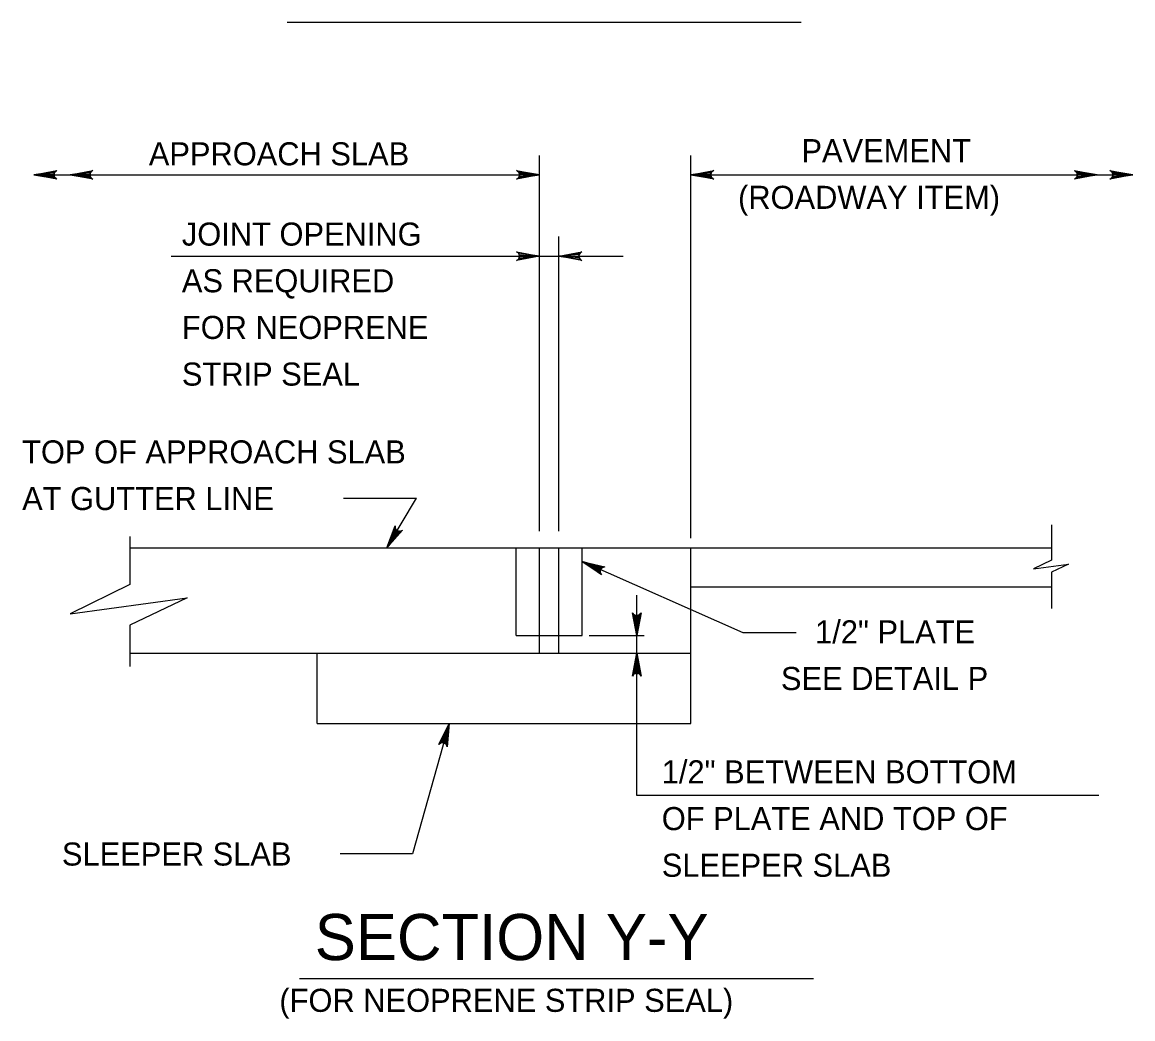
# Model space of a CAD drawing. Extents: x 636530 to 644067, y 294168 to 299122.
# Drawn here: x 640298 to 640442.5, y 294489.1 to 294618.7 of the extents above; entities that cross this region are included whole.
import ezdxf

# ---------------------------------------------------------------- set-up
doc = ezdxf.new("R2010")
doc.units = 0
doc.layers.add('1', color=7, linetype='Continuous')

msp = doc.modelspace()

# ---------------------------------------------------------------- linework, layer by layer
at = {"layer": '1'}
for p, q in [((640332.49, 294618.69), (640399.4, 294618.69)), ((640365.33, 294552.48), (640365.33, 294601.36)), ((640385.02, 294551.58), (640385.02, 294601.36)), ((640299.53, 294598.84), (640365.33, 294598.84)), ((640385.02, 294598.84), (640442.55, 294598.84)), ((640367.85, 294552.48), (640367.85, 294590.8)), ((640317.39, 294588.26), (640376.22, 294588.26)), ((640339.83, 294556.78), (640349.31, 294556.78)), ((640345.47, 294550.34), (640349.31, 294556.78)), ((640431.95, 294553.33), (640431.95, 294548.72)), ((640312.02, 294551.8), (640312.02, 294545.56)), ((640312.02, 294550.34), (640431.95, 294550.34)), ((640362.28, 294538.9), (640362.28, 294550.34)), ((640365.33, 294536.61), (640365.33, 294550.34)), ((640367.85, 294536.61), (640367.85, 294550.34)), ((640370.89, 294538.9), (640370.89, 294550.34)), ((640385.02, 294527.47), (640385.02, 294550.34)), ((640391.85, 294539.26), (640370.89, 294548.53)), ((640431.95, 294547.14), (640431.95, 294542.41)), ((640377.98, 294518.09), (640377.98, 294544.15)), ((640385.02, 294545.25), (640431.95, 294545.25)), ((640312.02, 294540.28), (640312.02, 294534.87)), ((640362.28, 294538.9), (640370.89, 294538.9)), ((640371.78, 294538.9), (640378.97, 294538.9)), ((640398.75, 294539.26), (640391.85, 294539.26)), ((640312.02, 294536.61), (640362.28, 294536.61)), ((640336.37, 294527.47), (640336.37, 294536.61)), ((640362.28, 294536.61), (640370.89, 294536.61)), ((640370.89, 294536.61), (640385.02, 294536.61)), ((640336.37, 294527.47), (640385.02, 294527.47)), ((640353.56, 294527.47), (640348.81, 294510.51)), ((640438.11, 294518.09), (640377.98, 294518.09)), ((640348.81, 294510.51), (640339.37, 294510.51)), ((640334.09, 294494.28), (640400.99, 294494.28))]:
    msp.add_line(p, q, dxfattribs=at)
for points in [[(640299.53, 294598.84), (640302.52, 294599.4), (640302.4, 294599.32), (640302.29, 294599.24), (640302.23, 294599.14), (640302.17, 294599.04), (640302.15, 294598.94), (640302.13, 294598.84), (640302.15, 294598.74), (640302.17, 294598.64), (640302.23, 294598.54), (640302.29, 294598.44), (640302.4, 294598.36), (640302.52, 294598.28), (640299.53, 294598.84), (640302.4, 294598.36), (640302.29, 294598.44), (640299.53, 294598.84), (640302.23, 294598.54), (640302.17, 294598.64), (640299.53, 294598.84), (640302.15, 294598.74), (640302.13, 294598.84), (640299.53, 294598.84), (640302.15, 294598.94), (640302.17, 294599.04), (640299.53, 294598.84), (640302.23, 294599.14), (640302.29, 294599.24), (640299.53, 294598.84), (640302.4, 294599.32)], [(640304.22, 294598.84), (640307.2, 294599.4), (640307.08, 294599.32), (640306.97, 294599.24), (640306.91, 294599.14), (640306.85, 294599.04), (640306.83, 294598.94), (640306.82, 294598.84), (640306.83, 294598.74), (640306.85, 294598.64), (640306.91, 294598.54), (640306.97, 294598.44), (640307.08, 294598.36), (640307.2, 294598.28), (640304.22, 294598.84), (640307.08, 294598.36), (640306.97, 294598.44), (640304.22, 294598.84), (640306.91, 294598.54), (640306.85, 294598.64), (640304.22, 294598.84), (640306.83, 294598.74), (640306.82, 294598.84), (640304.22, 294598.84), (640306.83, 294598.94), (640306.85, 294599.04), (640304.22, 294598.84), (640306.91, 294599.14), (640306.97, 294599.24), (640304.22, 294598.84), (640307.08, 294599.32)], [(640365.33, 294598.84), (640362.35, 294598.28), (640362.46, 294598.36), (640362.58, 294598.44), (640362.64, 294598.54), (640362.7, 294598.64), (640362.71, 294598.74), (640362.73, 294598.84), (640362.71, 294598.94), (640362.7, 294599.04), (640362.64, 294599.14), (640362.58, 294599.24), (640362.46, 294599.32), (640362.35, 294599.4), (640365.33, 294598.84), (640362.46, 294599.32), (640362.58, 294599.24), (640365.33, 294598.84), (640362.64, 294599.14), (640362.7, 294599.04), (640365.33, 294598.84), (640362.71, 294598.94), (640362.73, 294598.84), (640365.33, 294598.84), (640362.71, 294598.74), (640362.7, 294598.64), (640365.33, 294598.84), (640362.64, 294598.54), (640362.58, 294598.44), (640365.33, 294598.84), (640362.46, 294598.36)], [(640385.02, 294598.84), (640388, 294599.4), (640387.89, 294599.32), (640387.77, 294599.24), (640387.71, 294599.14), (640387.66, 294599.04), (640387.64, 294598.94), (640387.62, 294598.84), (640387.64, 294598.74), (640387.66, 294598.64), (640387.71, 294598.54), (640387.77, 294598.44), (640387.89, 294598.36), (640388, 294598.28), (640385.02, 294598.84), (640387.89, 294598.36), (640387.77, 294598.44), (640385.02, 294598.84), (640387.71, 294598.54), (640387.66, 294598.64), (640385.02, 294598.84), (640387.64, 294598.74), (640387.62, 294598.84), (640385.02, 294598.84), (640387.64, 294598.94), (640387.66, 294599.04), (640385.02, 294598.84), (640387.71, 294599.14), (640387.77, 294599.24), (640385.02, 294598.84), (640387.89, 294599.32)], [(640437.92, 294598.84), (640434.94, 294598.28), (640435.05, 294598.36), (640435.17, 294598.44), (640435.23, 294598.54), (640435.29, 294598.64), (640435.3, 294598.74), (640435.32, 294598.84), (640435.3, 294598.94), (640435.29, 294599.04), (640435.23, 294599.14), (640435.17, 294599.24), (640435.05, 294599.32), (640434.94, 294599.4), (640437.92, 294598.84), (640435.05, 294599.32), (640435.17, 294599.24), (640437.92, 294598.84), (640435.23, 294599.14), (640435.29, 294599.04), (640437.92, 294598.84), (640435.3, 294598.94), (640435.32, 294598.84), (640437.92, 294598.84), (640435.3, 294598.74), (640435.29, 294598.64), (640437.92, 294598.84), (640435.23, 294598.54), (640435.17, 294598.44), (640437.92, 294598.84), (640435.05, 294598.36)], [(640442.55, 294598.84), (640439.56, 294598.28), (640439.68, 294598.36), (640439.79, 294598.44), (640439.85, 294598.54), (640439.91, 294598.64), (640439.93, 294598.74), (640439.95, 294598.84), (640439.93, 294598.94), (640439.91, 294599.04), (640439.85, 294599.14), (640439.79, 294599.24), (640439.68, 294599.32), (640439.56, 294599.4), (640442.55, 294598.84), (640439.68, 294599.32), (640439.79, 294599.24), (640442.55, 294598.84), (640439.85, 294599.14), (640439.91, 294599.04), (640442.55, 294598.84), (640439.93, 294598.94), (640439.95, 294598.84), (640442.55, 294598.84), (640439.93, 294598.74), (640439.91, 294598.64), (640442.55, 294598.84), (640439.85, 294598.54), (640439.79, 294598.44), (640442.55, 294598.84), (640439.68, 294598.36)], [(640365.33, 294588.26), (640362.35, 294587.7), (640362.58, 294587.86), (640362.7, 294588.06), (640362.73, 294588.26), (640362.7, 294588.46), (640362.58, 294588.66), (640362.35, 294588.82), (640365.33, 294588.26), (640362.58, 294588.66), (640362.7, 294588.46), (640365.33, 294588.26), (640362.73, 294588.26), (640362.7, 294588.06), (640365.33, 294588.26), (640362.58, 294587.86)], [(640367.85, 294588.26), (640370.83, 294588.82), (640370.6, 294588.66), (640370.48, 294588.46), (640370.45, 294588.26), (640370.48, 294588.06), (640370.6, 294587.86), (640370.83, 294587.7), (640367.85, 294588.26), (640370.6, 294587.86), (640370.48, 294588.06), (640367.85, 294588.26), (640370.45, 294588.26), (640370.48, 294588.46), (640367.85, 294588.26), (640370.6, 294588.66)], [(640345.47, 294550.34), (640346.52, 294553.18), (640346.53, 294553.04), (640346.54, 294552.91), (640346.59, 294552.8), (640346.65, 294552.7), (640346.72, 294552.63), (640346.8, 294552.57), (640346.9, 294552.53), (640346.99, 294552.5), (640347.11, 294552.5), (640347.22, 294552.5), (640347.35, 294552.55), (640347.48, 294552.61), (640345.47, 294550.34), (640347.35, 294552.55), (640347.22, 294552.5), (640345.47, 294550.34), (640347.11, 294552.5), (640346.99, 294552.5), (640345.47, 294550.34), (640346.9, 294552.53), (640346.8, 294552.57), (640345.47, 294550.34), (640346.72, 294552.63), (640346.65, 294552.7), (640345.47, 294550.34), (640346.59, 294552.8), (640346.54, 294552.91), (640345.47, 294550.34), (640346.53, 294553.04)], [(640370.89, 294548.53), (640373.85, 294547.84), (640373.71, 294547.81), (640373.57, 294547.78), (640373.48, 294547.72), (640373.38, 294547.65), (640373.33, 294547.56), (640373.27, 294547.48), (640373.25, 294547.38), (640373.22, 294547.28), (640373.24, 294547.17), (640373.25, 294547.05), (640373.32, 294546.93), (640373.4, 294546.81), (640370.89, 294548.53), (640373.32, 294546.93), (640373.25, 294547.05), (640370.89, 294548.53), (640373.24, 294547.17), (640373.22, 294547.28), (640370.89, 294548.53), (640373.25, 294547.38), (640373.27, 294547.48), (640370.89, 294548.53), (640373.33, 294547.56), (640373.38, 294547.65), (640370.89, 294548.53), (640373.48, 294547.72), (640373.57, 294547.78), (640370.89, 294548.53), (640373.71, 294547.81)], [(640431.95, 294548.72), (640429.61, 294547.58), (640434.18, 294548.2), (640431.95, 294547.14)], [(640312.02, 294545.56), (640304.24, 294541.75), (640319.46, 294543.82), (640312.02, 294540.28)], [(640377.98, 294538.9), (640377.42, 294541.88), (640377.5, 294541.76), (640377.58, 294541.65), (640377.68, 294541.59), (640377.78, 294541.53), (640377.88, 294541.51), (640377.98, 294541.5), (640378.08, 294541.51), (640378.18, 294541.53), (640378.28, 294541.59), (640378.38, 294541.65), (640378.46, 294541.76), (640378.54, 294541.88), (640377.98, 294538.9), (640378.46, 294541.76), (640378.38, 294541.65), (640377.98, 294538.9), (640378.28, 294541.59), (640378.18, 294541.53), (640377.98, 294538.9), (640378.08, 294541.51), (640377.98, 294541.5), (640377.98, 294538.9), (640377.88, 294541.51), (640377.78, 294541.53), (640377.98, 294538.9), (640377.68, 294541.59), (640377.58, 294541.65), (640377.98, 294538.9), (640377.5, 294541.76)], [(640377.98, 294536.61), (640378.54, 294533.63), (640378.46, 294533.74), (640378.38, 294533.86), (640378.28, 294533.92), (640378.18, 294533.98), (640378.08, 294533.99), (640377.98, 294534.01), (640377.88, 294533.99), (640377.78, 294533.98), (640377.68, 294533.92), (640377.58, 294533.86), (640377.5, 294533.74), (640377.42, 294533.63), (640377.98, 294536.61), (640377.5, 294533.74), (640377.58, 294533.86), (640377.98, 294536.61), (640377.68, 294533.92), (640377.78, 294533.98), (640377.98, 294536.61), (640377.88, 294533.99), (640377.98, 294534.01), (640377.98, 294536.61), (640378.08, 294533.99), (640378.18, 294533.98), (640377.98, 294536.61), (640378.28, 294533.92), (640378.38, 294533.86), (640377.98, 294536.61), (640378.46, 294533.74)], [(640353.56, 294527.47), (640353.3, 294524.44), (640353.25, 294524.58), (640353.21, 294524.71), (640353.13, 294524.79), (640353.05, 294524.88), (640352.95, 294524.92), (640352.86, 294524.96), (640352.76, 294524.97), (640352.66, 294524.98), (640352.55, 294524.95), (640352.44, 294524.92), (640352.33, 294524.84), (640352.22, 294524.75), (640353.56, 294527.47), (640352.33, 294524.84), (640352.44, 294524.92), (640353.56, 294527.47), (640352.55, 294524.95), (640352.66, 294524.98), (640353.56, 294527.47), (640352.76, 294524.97), (640352.86, 294524.96), (640353.56, 294527.47), (640352.95, 294524.92), (640353.05, 294524.88), (640353.56, 294527.47), (640353.13, 294524.79), (640353.21, 294524.71), (640353.56, 294527.47), (640353.25, 294524.58)]]:
    msp.add_lwpolyline(points, dxfattribs=at)

# ---------------------------------------------------------------- texts
for s, height, p in [('PAVEMENT', 3, (640399.42, 294600.48)), ('APPROACH SLAB', 3, (640314.48, 294600.07)), ('(ROADWAY ITEM)', 3, (640391.17, 294594.41)), ('JOINT OPENING', 3, (640318.78, 294589.63)), ('AS REQUIRED', 3, (640318.78, 294583.56)), ('FOR NEOPRENE', 3, (640318.78, 294577.49)), ('STRIP SEAL', 3, (640318.78, 294571.42)), ('TOP OF APPROACH SLAB', 3, (640297.99, 294561.3)), ('AT GUTTER LINE', 3, (640297.99, 294555.23)), ('1/2" PLATE', 3, (640401.2, 294537.89)), ('SEE DETAIL P', 3, (640396.75, 294531.82)), ('1/2" BETWEEN BOTTOM', 3, (640381.24, 294519.68)), ('OF PLATE AND TOP OF', 3, (640381.24, 294513.6)), ('SLEEPER SLAB', 3, (640303.17, 294508.99)), ('SLEEPER SLAB', 3, (640381.24, 294507.53)), ('SECTION Y-Y', 6, (640336.07, 294496.69)), ('(FOR NEOPRENE STRIP SEAL)', 3, (640331.47, 294489.96))]:
    msp.add_text(s, height=height, dxfattribs=at).set_placement(p)

doc.saveas('drawing.dxf')
